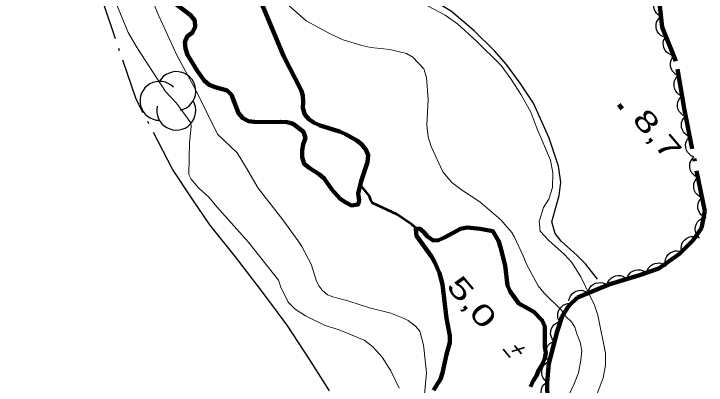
# Model space of a CAD drawing. Extents: x 386081 to 389416, y 5130568 to 5134082.
# Drawn here: x 386943.8 to 387044.1, y 5133465.6 to 5133519.4 of the extents above; entities that cross this region are included whole.
import ezdxf
from ezdxf.enums import TextEntityAlignment as Align

# ---------------------------------------------------------------- set-up
doc = ezdxf.new("R2010")
doc.units = 0
doc.header["$LTSCALE"] = 1.2
doc.linetypes.add('DASH_DOUBLE_DOT', pattern=[9.2, 5, -1.2, 0.3, -1.2, 0.3, -1.2])
doc.linetypes.add('DOT_DASHED', pattern=[7.7, 5, -1.2, 0.3, -1.2])
for name, color, linetype, lineweight in [('2', 7, 'Continuous', 13), ('3', 7, 'Continuous', 140), ('4', 7, 'DASH_DOUBLE_DOT', 53), ('41', 7, 'DOT_DASHED', 25), ('44', 7, 'Continuous', 25)]:
    doc.layers.add(name, color=color, linetype=linetype, lineweight=lineweight)

msp = doc.modelspace()

# ---------------------------------------------------------------- linework, layer by layer
at = {"layer": '2'}
for points in [[(387003.25, 5133463.73), (387003.57, 5133467.36), (387003.27, 5133470.55), (387003.14, 5133471.38), (387002.62, 5133473.38), (387002.02, 5133474.13), (387000.93, 5133474.94), (387000.34, 5133475.25), (386998.42, 5133476), (386995.33, 5133476.8), (386992.21, 5133477.82), (386990.02, 5133478.38), (386989.26, 5133478.69), (386988.5, 5133479.32), (386988.03, 5133479.93), (386987.65, 5133480.63), (386986.89, 5133483.12), (386985.53, 5133485.67), (386984.97, 5133486.55), (386982.8, 5133489.55), (386979.2, 5133494.13), (386977.39, 5133497.29), (386976.16, 5133499.26), (386973.32, 5133501.95), (386970.22, 5133508.25), (386967.41, 5133513.42), (386964.75, 5133519.18), (386963.1, 5133523.33)], [(386958.06, 5133522.37), (386960.38, 5133516.68), (386961.69, 5133514.46), (386965.81, 5133508.13), (386967.36, 5133506.44), (386969.48, 5133503.59), (386969.5, 5133503.05), (386969.26, 5133500.72), (386969.18, 5133496.13), (386969.49, 5133495.45), (386970.56, 5133494.16), (386972.05, 5133492.84), (386973.22, 5133491.42), (386977.75, 5133486.34), (386982.15, 5133480.79), (386982.48, 5133479.79), (386983.54, 5133477.59), (386984.56, 5133476.59), (386986.07, 5133475.62), (386988.92, 5133474.23), (386990.96, 5133473.59), (386994.54, 5133472.09), (386995.81, 5133471.15), (386997.18, 5133469.62), (386998.44, 5133467.65), (386999.63, 5133465.13)], [(386983.28, 5133520.95), (386986.17, 5133518.39), (386989.74, 5133516.44), (386991.52, 5133515.65), (386994.22, 5133514.81), (386995.51, 5133514.51), (386998.28, 5133514.21), (387000.68, 5133513.67), (387001.6, 5133513.12), (387003.2, 5133511.41), (387003.57, 5133510.19), (387003.82, 5133506.99), (387003.64, 5133503.24), (387003.82, 5133501.59), (387004.25, 5133500.18), (387005.98, 5133496.5), (387007.27, 5133494.97), (387008.81, 5133493.81), (387011.33, 5133492.17), (387014.34, 5133489.54), (387015.94, 5133487.71), (387016.31, 5133487.1), (387017.6, 5133484.34), (387018.09, 5133483.11), (387019.75, 5133479.99), (387020.62, 5133478.89), (387023.14, 5133476.45), (387023.75, 5133475.59), (387024.61, 5133474.73), (387025.1, 5133474)], [(387002.01, 5133521.51), (387006.3, 5133519.2), (387008.08, 5133517.93), (387010.85, 5133515.43), (387014.41, 5133511.89), (387015.82, 5133509.99), (387017.29, 5133507.67), (387018.7, 5133505.16), (387019.57, 5133502.84), (387021.53, 5133498.19), (387021.9, 5133496.35), (387021.84, 5133494.21), (387021.29, 5133492.55), (387020.56, 5133491.32), (387019.89, 5133489.29), (387020.07, 5133487.88), (387021.3, 5133486.54), (387023.57, 5133484.53), (387024.62, 5133483.37), (387025.97, 5133481.29), (387027.93, 5133477.19), (387028.43, 5133475.72), (387029.54, 5133470.21), (387029.54, 5133468.49), (387029.17, 5133466.65), (387028.32, 5133464.31)], [(387025.1, 5133474), (387025.35, 5133473.02), (387025.84, 5133471.79), (387026.09, 5133470.57), (387025.97, 5133469.21), (387025.6, 5133467.37), (387024.99, 5133465.77), (387024.13, 5133463.92)]]:
    msp.add_lwpolyline(points, dxfattribs=at)
at = {"layer": '3'}
msp.add_line((387031.44, 5133506.25), (387031.95, 5133505.64), dxfattribs=at)
at = {"layer": '3', "lineweight": 35}
for p, q in [((387014.68, 5133470.8), (387015.72, 5133469.58)), ((387017.78, 5133471.01), (387015.96, 5133470.44)), ((387016.35, 5133471.3), (387017.36, 5133470.11))]:
    msp.add_line(p, q, dxfattribs=at)
at = {"layer": '4', "linetype": 'Continuous', "lineweight": 90}
for points in [[(386979.75, 5133520.84), (386982.9, 5133513.29), (386985.43, 5133508.32), (386985.68, 5133507.58), (386985.74, 5133506.66), (386985.68, 5133505.73), (386985.99, 5133504.81), (386986.54, 5133504.14), (386987.34, 5133503.59), (386988.2, 5133503.23), (386990.98, 5133502.32), (386991.84, 5133501.95), (386993.5, 5133501.04), (386994.18, 5133500.49), (386994.79, 5133499.75), (386995.16, 5133498.89), (386995.04, 5133497.91), (386994.12, 5133495.13), (386993.69, 5133493.35), (386993.82, 5133492.36), (386993.69, 5133491.75), (386992.71, 5133491.62), (386991.91, 5133492.04), (386991.11, 5133492.59), (386989.88, 5133493.94), (386988.77, 5133495.54), (386988.09, 5133496.09), (386986.61, 5133497.06), (386985.87, 5133497.67), (386985.56, 5133498.6), (386985.56, 5133499.58), (386985.74, 5133500.5), (386986.05, 5133501.43), (386985.8, 5133502.29), (386984.26, 5133503.45), (386983.4, 5133503.69), (386982.48, 5133503.75), (386981.56, 5133503.68), (386978.66, 5133503.73), (386977.8, 5133503.85), (386977, 5133504.27), (386976.38, 5133505.01), (386975.33, 5133507.65), (386974.72, 5133508.26), (386972.99, 5133508.75), (386972.13, 5133509.11), (386971.39, 5133509.72), (386970.4, 5133511.07), (386968.98, 5133513.46), (386968.68, 5133514.39), (386968.61, 5133515.31), (386968.92, 5133516.11), (386969.72, 5133516.67), (386970.09, 5133517.53), (386970.03, 5133518.45), (386969.41, 5133519.19), (386966.39, 5133521.58)], [(387004.63, 5133464.84), (387005.62, 5133466.44), (387005.92, 5133467.37), (387006.47, 5133470.02), (387006.96, 5133471.74), (387006.96, 5133472.72), (387006.47, 5133475.3), (387005.91, 5133480.16), (387005.48, 5133481.82), (387004.8, 5133483.35), (387004.31, 5133484.21), (387002.15, 5133487.21), (387002.03, 5133488.19), (387002.58, 5133488.26), (387003.2, 5133487.77), (387003.75, 5133487.1), (387004.55, 5133486.55), (387005.35, 5133486.61), (387006.21, 5133486.99), (387008.54, 5133488.23), (387009.47, 5133488.42), (387011.37, 5133488.24), (387013.22, 5133487.89), (387014.02, 5133486.48), (387014.33, 5133485.56), (387015, 5133482.92), (387015.32, 5133480.03), (387015.69, 5133479.17), (387016.98, 5133477.39), (387018.39, 5133476.66), (387019.13, 5133476.18), (387020.36, 5133474.95), (387020.73, 5133474.09), (387020.73, 5133471.14), (387020.86, 5133470.28), (387020.74, 5133469.42), (387020.37, 5133468.56), (387019.88, 5133467.82), (387019.51, 5133466.95), (387019.02, 5133466.21), (387018.65, 5133465.35)]]:
    msp.add_lwpolyline(points, dxfattribs=at)
at = {"layer": '4'}
msp.add_lwpolyline([(387002.27, 5133488.22), (387001.84, 5133488.5), (387001.47, 5133488.87), (386999.36, 5133490.29), (386995.82, 5133491.97), (386995.51, 5133492.39), (386995.33, 5133492.95), (386993.99, 5133494.65)], dxfattribs=at)
at = {"layer": '41'}
for points in [[(386989.54, 5133464.74), (386986.71, 5133469.26), (386983.52, 5133474.15), (386981.31, 5133477.08), (386979.1, 5133480.01), (386975.91, 5133484.16), (386972.22, 5133488.8), (386969.64, 5133492.58), (386966.82, 5133496.86), (386961.53, 5133507.01), (386958.04, 5133517.21), (386955.21, 5133525.66), (386953.61, 5133530.68), (386951.77, 5133534.97), (386950.05, 5133539.37), (386947.34, 5133545.25), (386945.5, 5133548.79), (386944.02, 5133551.24), (386942.55, 5133553.68)], [(387028.35, 5133480.95), (387026.64, 5133483.15), (387025.41, 5133484.37), (387023.08, 5133486.44), (387022.22, 5133487.54), (387021.73, 5133489.25), (387022.22, 5133490.97), (387022.83, 5133493.05), (387023.07, 5133495.02), (387022.7, 5133497.34), (387021.35, 5133501.38), (387019.11, 5133506.44), (387017.14, 5133509.37), (387015.18, 5133512.05), (387013.46, 5133514.01), (387010.51, 5133516.93), (387007.2, 5133519.74), (387004.62, 5133521.32), (387001.56, 5133522.4), (386998, 5133523.24), (386994.93, 5133523.6), (386991.99, 5133523.34), (386987.29, 5133523.73)]]:
    msp.add_lwpolyline(points, dxfattribs=at)
at = {"layer": '44', "linetype": 'DOT_DASHED', "lineweight": 90}
msp.add_lwpolyline([(387021.11, 5133463.25), (387021.05, 5133466), (387021.29, 5133468.7), (387022.51, 5133473.37), (387023.25, 5133475.58), (387024.22, 5133477.06), (387025.45, 5133478.3), (387030.16, 5133480.22), (387034.32, 5133481.47), (387037.26, 5133482.47), (387040.24, 5133484.62), (387042.2, 5133486.59), (387043.42, 5133488.32), (387043.91, 5133490.77), (387040.95, 5133505.45), (387039.72, 5133512.55), (387037.75, 5133517.44), (387037.26, 5133521.85)], dxfattribs=at)
at = {"layer": '44'}
for points in [[(387037.57, 5133519.03), (387037.2, 5133519.22), (387036.91, 5133519.51), (387036.71, 5133519.77), (387036.59, 5133520.1), (387036.51, 5133520.46), (387036.53, 5133520.84), (387036.59, 5133521.17), (387036.75, 5133521.48), (387036.97, 5133521.78), (387037.24, 5133522.01)], [(387037.9, 5133516.05), (387037.53, 5133516.24), (387037.25, 5133516.53), (387037.04, 5133516.79), (387036.92, 5133517.12), (387036.84, 5133517.48), (387036.87, 5133517.86), (387036.92, 5133518.18), (387037.08, 5133518.5), (387037.3, 5133518.8), (387037.57, 5133519.03)], [(387039.39, 5133513.36), (387038.99, 5133513.45), (387038.63, 5133513.64), (387038.37, 5133513.84), (387038.15, 5133514.12), (387037.99, 5133514.45), (387037.91, 5133514.83), (387037.87, 5133515.15), (387037.94, 5133515.5), (387038.07, 5133515.84), (387038.27, 5133516.14)], [(387040.08, 5133510.45), (387039.7, 5133510.62), (387039.4, 5133510.89), (387039.18, 5133511.14), (387039.03, 5133511.46), (387038.94, 5133511.82), (387038.94, 5133512.2), (387038.97, 5133512.53), (387039.11, 5133512.85), (387039.31, 5133513.16), (387039.57, 5133513.41)], [(387040.6, 5133507.5), (387040.21, 5133507.67), (387039.91, 5133507.94), (387039.69, 5133508.19), (387039.54, 5133508.5), (387039.45, 5133508.86), (387039.45, 5133509.25), (387039.48, 5133509.57), (387039.62, 5133509.89), (387039.82, 5133510.2), (387040.08, 5133510.45)], [(387041.11, 5133504.54), (387040.73, 5133504.71), (387040.42, 5133504.98), (387040.2, 5133505.23), (387040.06, 5133505.55), (387039.96, 5133505.91), (387039.96, 5133506.29), (387039.99, 5133506.61), (387040.13, 5133506.94), (387040.34, 5133507.25), (387040.6, 5133507.5)], [(387041.73, 5133501.61), (387041.34, 5133501.77), (387041.03, 5133502.03), (387040.8, 5133502.27), (387040.65, 5133502.58), (387040.54, 5133502.94), (387040.53, 5133503.32), (387040.55, 5133503.65), (387040.69, 5133503.97), (387040.88, 5133504.29), (387041.13, 5133504.55)], [(387042.32, 5133498.66), (387041.93, 5133498.83), (387041.62, 5133499.08), (387041.4, 5133499.33), (387041.24, 5133499.64), (387041.14, 5133500), (387041.12, 5133500.38), (387041.15, 5133500.71), (387041.28, 5133501.03), (387041.47, 5133501.35), (387041.73, 5133501.61)], [(387042.91, 5133495.72), (387042.53, 5133495.88), (387042.21, 5133496.14), (387041.99, 5133496.39), (387041.83, 5133496.7), (387041.73, 5133497.06), (387041.72, 5133497.44), (387041.74, 5133497.76), (387041.87, 5133498.09), (387042.07, 5133498.41), (387042.32, 5133498.66)], [(387043.5, 5133492.78), (387043.12, 5133492.94), (387042.81, 5133493.2), (387042.58, 5133493.45), (387042.43, 5133493.76), (387042.32, 5133494.12), (387042.31, 5133494.5), (387042.33, 5133494.82), (387042.47, 5133495.15), (387042.66, 5133495.47), (387042.91, 5133495.72)], [(387044.1, 5133489.84), (387043.71, 5133490), (387043.4, 5133490.26), (387043.17, 5133490.5), (387043.02, 5133490.82), (387042.91, 5133491.17), (387042.9, 5133491.56), (387042.93, 5133491.88), (387043.06, 5133492.21), (387043.25, 5133492.53), (387043.5, 5133492.78)], [(387043.14, 5133486.9), (387042.84, 5133487.2), (387042.65, 5133487.56), (387042.54, 5133487.87), (387042.52, 5133488.22), (387042.56, 5133488.59), (387042.7, 5133488.94), (387042.84, 5133489.23), (387043.09, 5133489.48), (387043.39, 5133489.7), (387043.72, 5133489.84)], [(387040.56, 5133484.94), (387040.48, 5133485.35), (387040.52, 5133485.75), (387040.59, 5133486.07), (387040.77, 5133486.38), (387041.01, 5133486.66), (387041.32, 5133486.88), (387041.6, 5133487.04), (387041.95, 5133487.12), (387042.32, 5133487.13), (387042.67, 5133487.06)], [(387038.17, 5133483.13), (387038.16, 5133483.54), (387038.26, 5133483.94), (387038.39, 5133484.24), (387038.62, 5133484.51), (387038.89, 5133484.75), (387039.24, 5133484.92), (387039.54, 5133485.04), (387039.9, 5133485.05), (387040.26, 5133485.01), (387040.6, 5133484.88)], [(387035.48, 5133481.87), (387035.59, 5133482.27), (387035.81, 5133482.61), (387036.02, 5133482.87), (387036.31, 5133483.06), (387036.65, 5133483.21), (387037.03, 5133483.27), (387037.36, 5133483.29), (387037.7, 5133483.2), (387038.04, 5133483.05), (387038.32, 5133482.83)], [(387032.62, 5133480.96), (387032.75, 5133481.36), (387032.98, 5133481.69), (387033.2, 5133481.94), (387033.5, 5133482.12), (387033.84, 5133482.26), (387034.22, 5133482.31), (387034.55, 5133482.31), (387034.88, 5133482.21), (387035.22, 5133482.05), (387035.5, 5133481.82)], [(387029.75, 5133480.1), (387029.87, 5133480.5), (387030.1, 5133480.83), (387030.32, 5133481.08), (387030.62, 5133481.26), (387030.97, 5133481.4), (387031.35, 5133481.45), (387031.67, 5133481.45), (387032.01, 5133481.35), (387032.34, 5133481.19), (387032.62, 5133480.96)], [(387026.99, 5133478.93), (387027.07, 5133479.33), (387027.27, 5133479.69), (387027.46, 5133479.96), (387027.74, 5133480.17), (387028.07, 5133480.34), (387028.45, 5133480.42), (387028.77, 5133480.46), (387029.12, 5133480.39), (387029.46, 5133480.26), (387029.76, 5133480.06)], [(387024.21, 5133477.79), (387024.29, 5133478.2), (387024.49, 5133478.56), (387024.69, 5133478.82), (387024.97, 5133479.04), (387025.29, 5133479.2), (387025.67, 5133479.29), (387025.99, 5133479.32), (387026.34, 5133479.26), (387026.69, 5133479.13), (387026.99, 5133478.93)], [(387022.8, 5133474.89), (387022.64, 5133475.27), (387022.6, 5133475.68), (387022.61, 5133476.01), (387022.72, 5133476.34), (387022.89, 5133476.67), (387023.15, 5133476.95), (387023.4, 5133477.16), (387023.72, 5133477.3), (387024.08, 5133477.39), (387024.44, 5133477.4)], [(387022.04, 5133471.95), (387021.78, 5133472.28), (387021.64, 5133472.66), (387021.57, 5133472.99), (387021.59, 5133473.34), (387021.67, 5133473.7), (387021.86, 5133474.03), (387022.04, 5133474.3), (387022.32, 5133474.52), (387022.64, 5133474.7), (387022.99, 5133474.8)], [(387021.37, 5133469.02), (387021.1, 5133469.33), (387020.93, 5133469.7), (387020.84, 5133470.02), (387020.83, 5133470.37), (387020.9, 5133470.74), (387021.05, 5133471.09), (387021.22, 5133471.37), (387021.48, 5133471.6), (387021.79, 5133471.8), (387022.13, 5133471.92)], [(387021.05, 5133466.04), (387020.73, 5133466.31), (387020.5, 5133466.64), (387020.36, 5133466.94), (387020.3, 5133467.29), (387020.3, 5133467.65), (387020.39, 5133468.03), (387020.51, 5133468.33), (387020.73, 5133468.61), (387021, 5133468.86), (387021.32, 5133469.03)], [(387021.11, 5133463.04), (387020.76, 5133463.27), (387020.5, 5133463.58), (387020.32, 5133463.86), (387020.23, 5133464.2), (387020.19, 5133464.56), (387020.24, 5133464.94), (387020.32, 5133465.26), (387020.51, 5133465.56), (387020.76, 5133465.83), (387021.05, 5133466.04)]]:
    msp.add_lwpolyline(points, dxfattribs=at)
for centre, start, end in [((386967.35, 5133508.196), 282.26917, 149.72626), ((386964.921, 5133506.784), 44.11537, 269.80396), ((386967.35, 5133505.372), 166.93686, 29.62122)]:
    msp.add_arc(centre, 2.824, start, end, dxfattribs=at)

# ---------------------------------------------------------------- texts
at = {"layer": '3', "width": 1.45}
msp.add_text('8,7    ', height=3, rotation=310.294, dxfattribs=at).set_placement((387033.27, 5133504.03))
at = {"layer": '3', "width": 1.5}
msp.add_text('    5,0', height=3, rotation=310.294, dxfattribs=at).set_placement((387006.876, 5133479.195), align=Align.CENTER)

doc.saveas('drawing.dxf')
